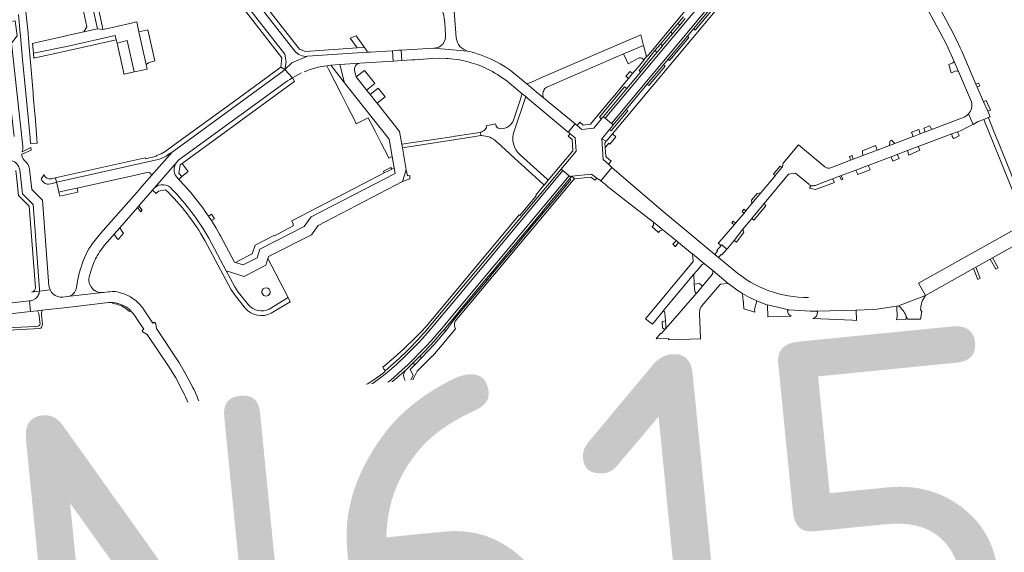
# Model space of a CAD drawing. Header units: metres. Extents: x 166325 to 190320, y 381923 to 404576.
# Tile 461 of 656: x 168978 to 169441, y 391637 to 391887. Entities that reach past the tile are written whole.
import ezdxf

# ---------------------------------------------------------------- set-up
doc = ezdxf.new("R2010")
doc.units = ezdxf.units.M
for name, color, linetype, lineweight in [('B-WE-VH-VERHARDING_ASFALT-GV', 8, 'Continuous', 18), ('B-WE-VH-VERHARDING_BETON-GV', 8, 'Continuous', 18), ('B-WE-VH-VERHARDING_BETONSTRAATSTEEN-GV', 8, 'Continuous', 18), ('B-WE-VH-VERHARDING_HALFVERHARDING-GV', 8, 'Continuous', 18), ('B-WE-VH-VERHARDING_STRAATBAKSTEEN-GV', 8, 'Continuous', 18), ('X-XX-AL-TEKENBLAD-T50', 4, 'Continuous', 50)]:
    doc.layers.add(name, color=color, linetype=linetype, lineweight=lineweight)
doc.styles.add('NLCS-ISO-M500-T50', font='NLCS-ISO.ttf', dxfattribs={"height": 2.5})

msp = doc.modelspace()

# ---------------------------------------------------------------- linework, layer by layer
at = {"layer": 'B-WE-VH-VERHARDING_ASFALT-GV', "flags": 128}
for points in [[(168977.025, 391889.658), (168977.82, 391880.97), (168977.956, 391879.551), (168979.003, 391868.617), (168981.755, 391839.892), (168982.534, 391831.756), (168982.576, 391831.317), (168982.757, 391828.979), (168985.611, 391829.2), (168985.865, 391829.262), (168985.736, 391831.37), (168984.847, 391841.952), (168984.766, 391842.919), (168984.028, 391851.702), (168983.929, 391852.882), (168982.72, 391867.277), (168981.98, 391876.082), (168981.881, 391877.255), (168981.84, 391877.745), (168981.572, 391880.933), (168977.547, 391918.69)], [(169122.391, 391697.744), (169131.296, 391702.456), (169131.647, 391702.629), (169136.409, 391705.164), (169141.017, 391707.969), (169140.379, 391708.991), (169138.142, 391712.571), (169137.546, 391713.525), (169137.161, 391713.283)], [(169104.203, 391688.847), (169108.8, 391691.025), (169113.365, 391693.27), (169122.391, 391697.744)], [(169081.117, 391686.401), (169078.357, 391685.41), (169080.617, 391679.188)], [(169000, 391661.278), (169015.454, 391663.494), (169022.843, 391664.7), (169027.411, 391665.446), (169038.687, 391667.67), (169041.38, 391668.257), (169048.858, 391670.005), (169047.396, 391676.542)], [(169014.162, 391670.67), (169000, 391668.936), (168992.944, 391668.072), (168977.298, 391666.675)], [(168975.103, 391657.708), (169000, 391661.278)]]:
    msp.add_lwpolyline(points, dxfattribs=at)
at = {"layer": 'B-WE-VH-VERHARDING_ASFALT-GV'}
for points in [[(169137.161, 391713.283, -0.0201596), (169110.535, 391699.174)], [(169110.535, 391699.174, -0.0235459), (169081.117, 391686.401)], [(169080.617, 391679.188, 0.0246343), (169104.203, 391688.847)], [(169047.396, 391676.542, -0.0344803), (169014.162, 391670.67)]]:
    msp.add_lwpolyline(points, format="xyb", dxfattribs=at)
at = {"layer": 'B-WE-VH-VERHARDING_BETON-GV', "flags": 128}
msp.add_lwpolyline([(169264.597, 391862.968), (169262.674, 391860.703), (169263.904, 391859.654), (169265.801, 391861.914)], close=True, dxfattribs=at)
at = {"layer": 'B-WE-VH-VERHARDING_BETONSTRAATSTEEN-GV', "flags": 128}
for points in [[(169112.971, 391870.04), (169141.117, 391871.916), (169140.16, 391873.54), (169139.771, 391874.2), (169136.272, 391873.97), (169111.971, 391872.37), (169109.231, 391873.41), (169105.19, 391878.582), (169058.241, 391938.67), (169056.95, 391940.41), (169017.143, 392006.061), (169016.889, 392006.479), (169013.975, 392011.285), (169011.75, 392009.937), (169012.887, 392008.634), (169013.829, 392007.183), (169055.13, 391938.99), (169107.04, 391872.53)], [(169107.04, 391872.53), (169055.13, 391938.99), (169013.829, 392007.183)], [(169398.302, 391914.643), (169394.291, 391922.063), (169376.803, 391954.418), (169374.709, 391958.292), (169370.786, 391965.55), (169366.213, 391963.139), (169373.405, 391949.824), (169375.127, 391946.635), (169395.043, 391909.764), (169397.743, 391904.765), (169410.466, 391881.211), (169413.5, 391875.299), (169416.273, 391869.26), (169416.973, 391867.643), (169419.028, 391862.894), (169425.203, 391848.628)], [(169046.852, 391940.384), (169046.693, 391939.663), (169045.943, 391938.542), (169045.506, 391937.889), (169048.721, 391933.11), (169052.522, 391933.386), (169054.92, 391931.69), (169055.076, 391931.49), (169102.267, 391871.033), (169102.995, 391867.496), (169102.238, 391863.85), (169105.536, 391866.927), (169112.971, 391870.04)], [(169423.766, 391843.015), (169425.9, 391837.993), (169428.195, 391839.32), (169430.895, 391840.38), (169433.027, 391841.22), (169433.905, 391841.53), (169432.74, 391844.234), (169430.824, 391848.682), (169427.86, 391855.562), (169427.237, 391857.008), (169421.556, 391870.197), (169420.517, 391872.464), (169419.784, 391874.064), (169418.348, 391877.199), (169415.414, 391882.924), (169414.835, 391884.054), (169413.036, 391887.382), (169398.302, 391914.643)], [(169182.92, 391878.66), (169181.627, 391895.549)], [(168978.991, 391825.707), (168979.116, 391826.439), (168979.119, 391827.541), (168973.729, 391876.291), (168976.426, 391879.679), (168975.579, 391886.698), (168973.738, 391886.481), (168968.892, 391885.91), (168974.982, 391832.318)], [(169177.5, 391885.73), (169177.87, 391880.267)], [(169172.323, 391873.943), (169188.257, 391872.521)], [(169066.498, 391784.535), (169074.755, 391769.107), (169083.205, 391766.53), (169093.384, 391771.804), (169094.38, 391774.92), (169094.66, 391775.8), (169114.801, 391786.06), (169117.981, 391790.45), (169157.625, 391811.074), (169159.42, 391816.64), (169157.561, 391827.012), (169157.265, 391828.666), (169156.188, 391834.68), (169145.653, 391847.975), (169145.342, 391848.367), (169142.455, 391852.01), (169140.751, 391854.162), (169140.441, 391854.554), (169135.849, 391860.373), (169135.713, 391860.902), (169135.034, 391863.544), (169135.01, 391863.862), (169135.04, 391864.337), (169135.149, 391864.801), (169135.334, 391865.24), (169135.59, 391865.642), (169135.909, 391865.996), (169136.283, 391866.291), (169136.701, 391866.52), (169137.151, 391866.676), (169137.621, 391866.754), (169128.22, 391866.156), (169130.381, 391857.502), (169135.625, 391850.776), (169151.285, 391831.025), (169152.698, 391822.987), (169153.661, 391817.592)], [(169100.401, 391864.86), (169078.617, 391848.996), (169077.547, 391848.217), (169051.322, 391829.12), (169050.145, 391828.263), (169046.088, 391825.309), (169044.106, 391824.189), (169041.971, 391823.4), (169041.823, 391823.367), (169041.905, 391822.999), (169036.756, 391821.853), (169036.674, 391822.221), (169000, 391814.055), (168994.543, 391812.844), (168995.007, 391810.789), (169000, 391811.902), (169041.371, 391821.12), (169042.823, 391821.485), (169044.237, 391821.976), (169046.44, 391823.041), (169048.469, 391824.409), (169049.317, 391825.027), (169101.107, 391862.764)], [(169101.107, 391862.764), (169049.317, 391825.027), (169039.5, 391813.81), (169035.28, 391808.989), (169032.533, 391805.851), (169015.71, 391786.63), (169011.946, 391782.031)], [(169052.517, 391821.271), (169103.5, 391858.44), (169104.684, 391859.213), (169105.89, 391859.949), (169102.238, 391863.85)], [(169102.238, 391863.85), (169100.401, 391864.86)], [(169051.546, 391813.132), (169052.498, 391812.147), (169053.95, 391813.55), (169052.5, 391815.08), (169053.05, 391818.99), (169054.003, 391819.686), (169105.253, 391857.115)], [(169105.253, 391857.115), (169106.78, 391858.23), (169105.89, 391859.949), (169104.684, 391859.213), (169103.5, 391858.44), (169052.517, 391821.271)], [(169351.715, 391809.342), (169354.447, 391810.374), (169359.813, 391812.401), (169363.096, 391813.641), (169363.821, 391813.915), (169370.804, 391816.552), (169376.586, 391818.736), (169387.291, 391822.78), (169390.138, 391823.855), (169395.051, 391825.711), (169400.106, 391827.62), (169415.836, 391833.562), (169418.514, 391834.574), (169420.225, 391835.22), (169422.66, 391836.33), (169425.73, 391837.895), (169425.9, 391837.993), (169423.766, 391843.015)], [(169420.93, 391841.106), (169406.774, 391835.745), (169403.024, 391834.325), (169401.377, 391833.701), (169401.001, 391833.559), (169397.918, 391832.391), (169397.632, 391832.283), (169389.017, 391829.02), (169386.606, 391828.107), (169380.747, 391825.888), (169374.08, 391823.363), (169373.219, 391823.037), (169369.567, 391821.654), (169368.301, 391821.174), (169358.99, 391817.648)], [(168979.06, 391824.24), (168982.99, 391825.963), (168982.873, 391827.137), (168979.369, 391825.421), (168978.78, 391825.133)], [(169356.125, 391818.129), (169343.775, 391828.435), (169336.565, 391819.825), (169336.226, 391818.123), (169336.19, 391817.94), (169335.987, 391817.696), (169332.87, 391813.951), (169332.773, 391813.834), (169326.079, 391805.79), (169321.926, 391800.8), (169319.034, 391797.325), (169318.172, 391796.288), (169314.204, 391791.521), (169313.547, 391790.73), (169312.056, 391788.94), (169310.775, 391787.4), (169308.658, 391785.126), (169308.277, 391784.718), (169307.674, 391784.07), (169306.063, 391782.124), (169307.36, 391780.985), (169307.697, 391781.353), (169310.116, 391779.332), (169310.674, 391779.994)], [(168978.623, 391824.048), (168979.06, 391824.24)], [(169051.448, 391820.25), (169041.102, 391808.22)], [(168975.811, 391816.362), (168976, 391814.714), (168976.122, 391813.646), (168977.164, 391804.566), (168982.176, 391799.511), (168985.031, 391761.204)], [(168977.665, 391816.656), (168978.987, 391805.386), (168983.964, 391800.33), (168986.95, 391760.326)], [(168983.964, 391800.33), (168978.987, 391805.386), (168977.665, 391816.656)], [(168986.941, 391759.501), (168991.949, 391760.134), (168991.589, 391761.078), (168991.391, 391762.069), (168988.376, 391802.338), (168987.441, 391803.288), (168984.513, 391806.265), (168983.337, 391807.46), (168982.234, 391816.926)], [(169153.661, 391817.592), (169154.131, 391814.96), (169114.621, 391794.46), (169111.401, 391790.05), (169090.54, 391779.29), (169089.23, 391775.25), (169082.72, 391771.91), (169079.071, 391773.041), (169078.62, 391773.18), (169072.049, 391785.573), (169071.547, 391786.446), (169069.975, 391789.182), (169067.767, 391792.75), (169066.41, 391794.82)], [(169313.462, 391769.394), (169306.25, 391775.362), (169304.472, 391776.83), (169295.003, 391784.63), (169279.269, 391797.797), (169255.97, 391817.808), (169250.982, 391811.603), (169250.861, 391811.453), (169251.834, 391810.688), (169253.351, 391809.552), (169253.272, 391809.426), (169260.477, 391803.821), (169261.26, 391803.212), (169275.609, 391792.048), (169280.07, 391788.478), (169286.224, 391783.387), (169287.426, 391782.392), (169293.932, 391776.989), (169294.018, 391777.103), (169299.829, 391772.28), (169303.495, 391769.219), (169310.655, 391763.224), (169313.481, 391761.06), (169315.441, 391759.696), (169317.477, 391758.404), (169320.733, 391756.635), (169324.141, 391754.937), (169329.249, 391752.983), (169329.248, 391753.129), (169339.214, 391750.772), (169349.224, 391750.15), (169352.254, 391750.228), (169370.928, 391750.666), (169378.403, 391750.974), (169380.645, 391751.13), (169390.056, 391752.507), (169390.792, 391752.674)], [(168988.997, 391814.218), (168987.686, 391812.178), (168988.013, 391811.624), (168989.078, 391810.513), (168989.558, 391810.211), (168990.111, 391809.981), (168990.604, 391809.897), (168991.185, 391809.929), (168993.011, 391810.286), (168995.007, 391810.789), (168994.543, 391812.844)], [(168994.543, 391812.844), (168992.626, 391812.418)], [(169052.498, 391812.147), (169051.546, 391813.132)], [(169310.674, 391779.994), (169311.173, 391780.585), (169313.577, 391783.448), (169317.673, 391788.708), (169321.877, 391793.781), (169322.531, 391794.57), (169327.658, 391800.756), (169339.115, 391814.58), (169340.093, 391814.707), (169342.355, 391815), (169348.603, 391809.861)], [(169349.807, 391809.243), (169348.902, 391808.045), (169351.863, 391807.329), (169360.651, 391810.664), (169359.813, 391812.401)], [(169359.813, 391812.401), (169354.447, 391810.374), (169351.715, 391809.342)], [(169019.003, 391782.83), (169022.098, 391786.385), (169024.722, 391789.399), (169033.046, 391798.959), (169033.68, 391799.688), (169040.09, 391807.05)], [(169040.09, 391807.05), (169041.78, 391805.431), (169042.92, 391806.62), (169046.25, 391807.24)], [(168986.95, 391760.326), (168983.964, 391800.33)], [(169452.409, 391792.599), (169450.725, 391791.614), (169400.142, 391763.305), (169403.504, 391757.555), (169426.064, 391770.19), (169427.217, 391770.841), (169433.855, 391774.565), (169435.04, 391775.238), (169445.937, 391781.329), (169446.03, 391781.381)], [(169064.728, 391783.335), (169076.91, 391760.49), (169078.63, 391757.96), (169083.62, 391751.58)], [(169085.2, 391753.07), (169080.42, 391759.12), (169078.74, 391761.66), (169074.755, 391769.107), (169066.498, 391784.535)], [(169094.38, 391774.92), (169093.384, 391771.804), (169083.205, 391766.53), (169074.755, 391769.107), (169078.74, 391761.66), (169080.42, 391759.12), (169085.2, 391753.07)], [(169094.888, 391751.129), (169103.874, 391756.522), (169094.38, 391774.92)], [(169299.829, 391772.28), (169294.018, 391777.103), (169293.932, 391776.989), (169294.092, 391775.403), (169294.265, 391773.683), (169294.287, 391773.461)], [(169006.513, 391770.862), (169006.289, 391770.107), (169005.656, 391767.974), (169004.968, 391765.041), (169004.506, 391762.439), (169004.47, 391762.111), (169004.413, 391761.601), (169004.22, 391760.546), (169003.805, 391759.556), (169003.442, 391758.881), (169002.391, 391757.837), (169001.086, 391757.198), (168999.971, 391757.004), (169016.56, 391758.897)], [(169010.323, 391766.121), (169011.125, 391768.905), (169011.896, 391771.324), (169012.63, 391773.296)], [(169294.287, 391773.461), (169271.936, 391746.612), (169275.097, 391744.097), (169279.968, 391749.96), (169280.218, 391750.261), (169294.648, 391767.631), (169297.194, 391770.608), (169297.539, 391771.017), (169298.482, 391772.147)], [(169295.098, 391759.427), (169294.772, 391762.883), (169294.648, 391767.631), (169280.218, 391750.261), (169280.804, 391749.912), (169280.992, 391749.319), (169281.28, 391745.554), (169281.473, 391743.028), (169281.376, 391741.972), (169296.073, 391758.802)], [(168993.248, 391758.357), (168992.517, 391759.186), (168991.949, 391760.134), (168986.941, 391759.501)], [(169012.591, 391760.04), (169012.505, 391760.105), (169012.42, 391760.171)], [(169390.792, 391752.674), (169403.504, 391757.555), (169400.142, 391763.305)], [(168983.26, 391759.132), (168986.941, 391759.501)], [(169016.56, 391758.897), (168999.971, 391757.004), (168998.008, 391756.737), (168997.979, 391756.734), (168997.949, 391756.731)], [(169019.972, 391759.295), (169019.324, 391759.219), (169017.007, 391758.948)], [(169025.577, 391758.625), (169024.613, 391758.901)], [(169095.901, 391749.236), (169104.86, 391754.61), (169103.874, 391756.522), (169094.888, 391751.129)], [(169403.504, 391757.555), (169390.792, 391752.674)], [(168927.101, 391743.677), (168982.787, 391750.004), (168982.217, 391755.006), (168974.162, 391754.111)], [(168982.831, 391755.073), (168982.217, 391755.006), (168982.787, 391750.004), (168985.968, 391750.365)], [(168985.968, 391750.365), (168988.198, 391750.617), (169000, 391751.952), (169019.452, 391754.153), (169020.421, 391754.192), (169021.38, 391754.168), (169022.63, 391754.034), (169023.743, 391753.802), (169024.873, 391753.47), (169026.603, 391752.736), (169027.518, 391752.208), (169028.301, 391751.674), (169029.057, 391751.087), (169029.729, 391750.469), (169030.429, 391749.733), (169030.993, 391749.062), (169031.591, 391748.215), (169032.037, 391747.487), (169034.638, 391743.671), (169035.978, 391741.705), (169035.163, 391741.124), (169035.718, 391740.307), (169037.649, 391739.236), (169047.684, 391724.297), (169051.03, 391718.733), (169054.041, 391712.982)], [(169058.278, 391715.783), (169055.494, 391721.063), (169052.448, 391726.197), (169041.93, 391742.007), (169041.651, 391744.196), (169041.101, 391745.041), (169040.257, 391744.492), (169035.802, 391751.125)], [(169339.214, 391750.772), (169329.248, 391753.129), (169329.249, 391752.983), (169329.356, 391747.496), (169340.303, 391747.82)], [(169350.572, 391746.764), (169369.13, 391745.852), (169371.073, 391745.757), (169370.928, 391750.666)], [(169370.928, 391750.666), (169352.254, 391750.228)], [(169390.792, 391752.674), (169390.056, 391752.507), (169390.231, 391747.365), (169389.883, 391746.448), (169389.901, 391746.002), (169394.022, 391746.172), (169394.432, 391746.458), (169394.348, 391748.008)], [(169394.348, 391748.008), (169395.055, 391746.449), (169401.181, 391746.366), (169401.726, 391750.053), (169401.163, 391750.728)], [(169057.96, 391703.77), (169059.186, 391699.98), (169061.927, 391690.767), (169062.152, 391690.01), (169066.8, 391691.253), (169067.008, 391691.307), (169062.972, 391704.735)], [(169067.707, 391688.191), (169067.568, 391688.661), (169067.164, 391690.026), (169062.535, 391688.725), (169062.804, 391687.82)], [(169058.486, 391679.157), (169075.186, 391684.164)], [(169075.949, 391677.589), (169079.562, 391678.827), (169077.244, 391685.01)], [(169056.748, 391678.685), (169048.634, 391676.826), (169050.034, 391670.565), (169052.14, 391671.036), (169052.541, 391671.138), (169056.631, 391672.179), (169061.116, 391673.341), (169066.752, 391674.757), (169071.251, 391676.079), (169075.949, 391677.589)], [(169066.752, 391674.757), (169061.116, 391673.341), (169056.631, 391672.179), (169052.541, 391671.138)], [(169057.803, 391670.143), (169058.655, 391669.465), (169059.387, 391668.659), (169065.105, 391670.359), (169066.911, 391670.896), (169066.255, 391673.204)], [(169066.255, 391673.204), (169066.133, 391673.634)]]:
    msp.add_lwpolyline(points, dxfattribs=at)
for points in [[(169334.636, 391932.979), (169338.003, 391937.029), (169341.308, 391941.129), (169344.55, 391945.279), (169347.729, 391949.478), (169350.844, 391953.725), (169353.894, 391958.019), (169356.878, 391962.358), (169356.942, 391962.452), (169353.787, 391964.44), (169350.953, 391960.322), (169348, 391956.171), (169344.982, 391952.066), (169341.901, 391948.01), (169338.756, 391944.003), (169335.548, 391940.045), (169305.372, 391903.742), (169292.324, 391888.124), (169252.941, 391840.92), (169255.833, 391838.496), (169303.129, 391895.191), (169307.527, 391900.477)], [(169086.133, 391888.229), (169100.921, 391869.25), (169100.401, 391864.86), (169102.238, 391863.85), (169102.995, 391867.496), (169102.267, 391871.033), (169055.076, 391931.49), (169054.92, 391931.69), (169052.522, 391933.386), (169048.721, 391933.11), (169049.692, 391931.732), (169050.01, 391931.28), (169053.32, 391930.34), (169085.023, 391889.653)], [(169003.818, 391920.325), (169005.77, 391920.76), (169005.969, 391921.093), (169007.783, 391924.121), (168995.19, 391922.7), (168999.2, 391919.56), (168999.839, 391917.05), (168999.98, 391916.497), (168999.993, 391916.437), (169000.426, 391914.466), (169001.05, 391911.621), (169004.91, 391894.04), (169007.271, 391892.75), (169009.271, 391883.93), (169007.731, 391881.53), (169014.251, 391882.97), (169011.811, 391893.69), (169009.321, 391895.26)], [(169006.173, 391918.951), (169005.77, 391920.76), (169003.818, 391920.325), (169009.321, 391895.26), (169011.811, 391893.69), (169014.251, 391882.97), (169016.811, 391882.67), (169016.429, 391884.402), (169013.881, 391895.96), (169011.411, 391895.44)], [(169033.733, 391881.527), (169032.681, 391886.24), (169031.991, 391886.085), (169031.405, 391885.953), (169021.834, 391883.8), (169016.811, 391882.67), (169014.251, 391882.97), (169007.731, 391881.53), (169000, 391879.796), (168998.139, 391879.379), (168986.932, 391876.865), (168983.7, 391876.14), (168984.112, 391871.538), (169000.488, 391874.875), (169022.543, 391879.805), (169023.061, 391877.82), (169023.409, 391876.274), (169028.105, 391877.431), (169031.459, 391862.68), (169033.161, 391863.063), (169034.634, 391863.395), (169037.631, 391864.07), (169037.141, 391866.265)], [(169284.583, 391880.686), (169285.117, 391881.327), (169287.939, 391884.712), (169287.624, 391884.972), (169287.238, 391885.29), (169287.037, 391885.456), (169283.652, 391881.468), (169283.923, 391881.24), (169284.306, 391880.919)], [(169037.928, 391882.459), (169033.733, 391881.527), (169037.141, 391866.265), (169038.139, 391866.923), (169041.209, 391867.925)], [(168984.924, 391869.344), (169000, 391872.695), (169021.594, 391877.494), (169023.061, 391877.82), (169022.543, 391879.805), (169000.488, 391874.875), (168984.112, 391871.538), (168984.32, 391869.21), (168984.614, 391869.275)], [(169028.105, 391877.431), (169023.409, 391876.274), (169026.272, 391863.561), (169026.654, 391861.865), (169026.711, 391861.61), (169031.459, 391862.68)], [(169135.81, 391879.697), (169133.093, 391878.539), (169136.272, 391873.97), (169139.771, 391874.2)], [(169261.55, 391871.22), (169270.978, 391875.175), (169269.7, 391880.17), (169223.731, 391860.32), (169218.195, 391857.93), (169216.11, 391857.03), (169220.469, 391853.409), (169223.944, 391850.523), (169223.753, 391851.073), (169223.642, 391851.635), (169223.611, 391852.206), (169223.66, 391852.777), (169223.794, 391853.352), (169223.992, 391853.87), (169224.268, 391854.371), (169224.612, 391854.828), (169225.016, 391855.234), (169225.473, 391855.579)], [(169278.973, 391875.805), (169276.315, 391872.758), (169276.618, 391872.505), (169277.002, 391872.185), (169277.293, 391871.942), (169277.53, 391872.227), (169279.881, 391875.046), (169279.589, 391875.29), (169279.205, 391875.611)], [(169157.046, 391872.952), (169155.943, 391872.88), (169154.79, 391872.806), (169152.852, 391872.68), (169153.169, 391867.789), (169157.362, 391868.06)], [(169270.978, 391875.175), (169261.55, 391871.22), (169263.703, 391866.549), (169268.884, 391869.28), (169269.528, 391869.388), (169270.083, 391869.205), (169271.017, 391868.453), (169272.304, 391869.993)], [(169416.973, 391867.643), (169416.403, 391866.956), (169414.42, 391866.152), (169415.5, 391862.252), (169418.078, 391863.281), (169419.028, 391862.894)], [(169252.07, 391832.169), (169254.9, 391835.563), (169255.921, 391836.787), (169256.734, 391837.762), (169256.455, 391837.986), (169255.833, 391838.496), (169252.941, 391840.92), (169252.33, 391841.442), (169252.059, 391841.676), (169251.394, 391840.878), (169251.169, 391840.609), (169247.578, 391836.301), (169241.975, 391835.54), (169239.678, 391837.438), (169238.719, 391838.245), (169235.464, 391834.426), (169235.822, 391834.127), (169236.424, 391833.622), (169238.727, 391831.676), (169239.198, 391825.453), (169232.818, 391817.809), (169232.152, 391817.011), (169232.403, 391816.796), (169233, 391816.301), (169235.905, 391813.871), (169236.525, 391813.329), (169236.804, 391813.111), (169237.264, 391813.663), (169246.538, 391814.666), (169248.943, 391812.749), (169249.755, 391812.108), (169249.862, 391812.239), (169250.861, 391811.453), (169250.982, 391811.603), (169255.97, 391817.808), (169255.046, 391818.655), (169255.131, 391818.754), (169254.511, 391819.277), (169251.918, 391821.467), (169251.27, 391831.21), (169251.336, 391831.289)], [(169401.001, 391833.559), (169400.306, 391835.645), (169397.421, 391834.483), (169396.914, 391834.152), (169397.031, 391833.847), (169397.632, 391832.283), (169397.918, 391832.391)], [(169406.774, 391835.745), (169406.179, 391836.142), (169405.606, 391837.38), (169402.788, 391836.316), (169403.254, 391834.99), (169403.024, 391834.325)], [(169419.335, 391832.708), (169418.514, 391834.574), (169415.836, 391833.562), (169416.097, 391832.334), (169416.524, 391831.767), (169416.783, 391831.423)], [(169256.365, 391833.629), (169253.866, 391830.635), (169253.417, 391830.097), (169252.868, 391829.439), (169252.712, 391829.252), (169252.863, 391827.064), (169253.225, 391827.402), (169254.598, 391829.111), (169255.102, 391828.689), (169257.987, 391832.114)], [(169386.606, 391828.107), (169389.017, 391829.02), (169387.771, 391830.296), (169387.523, 391830.551), (169386.817, 391830.246), (169386.776, 391829.83)], [(169038.151, 391815.51), (169038.789, 391815.259), (169039.264, 391814.766), (169039.457, 391814.307), (169039.5, 391813.81), (169049.317, 391825.027), (169048.469, 391824.409), (169046.44, 391823.041), (169044.237, 391821.976), (169042.823, 391821.485), (169041.371, 391821.12), (169000, 391811.902), (168995.007, 391810.789), (168995.371, 391809.177), (168996.05, 391806.14), (169000, 391807.019), (169004.654, 391808.055), (169028.473, 391813.356), (169030.106, 391813.72)], [(169380.747, 391825.888), (169380.286, 391827.311), (169380.053, 391828.029), (169373.837, 391825.602), (169373.91, 391824.926), (169374.08, 391823.363)], [(169395.051, 391825.711), (169395.462, 391824.009), (169395.589, 391823.484), (169400.776, 391825.863), (169400.63, 391826.247), (169400.106, 391827.62)], [(169368.301, 391821.174), (169369.567, 391821.654), (169369.082, 391823.121), (169368.992, 391823.394), (169367.772, 391822.982), (169367.928, 391822.45)], [(169391.155, 391821.895), (169390.973, 391822.401), (169390.138, 391823.855), (169387.291, 391822.78), (169387.927, 391821.077), (169388.076, 391820.679)], [(169056.793, 391815.899), (169054.003, 391819.686), (169053.05, 391818.99), (169052.5, 391815.08), (169053.95, 391813.55)], [(169138.774, 391809.855), (169105.551, 391792.59), (169106.281, 391791.17), (169106.221, 391790.22), (169097.38, 391785.66), (169097.14, 391785.73), (169088.32, 391781.17), (169087.02, 391777.11), (169080.16, 391773.598), (169079.071, 391773.041), (169082.72, 391771.91), (169089.23, 391775.25), (169090.54, 391779.29), (169111.401, 391790.05), (169114.621, 391794.46), (169154.131, 391814.96), (169153.661, 391817.592), (169152.574, 391817.027), (169151.019, 391816.219), (169148.993, 391815.166)], [(169201.052, 391771.988), (169235.905, 391813.871), (169233, 391816.301), (169182.498, 391755.663), (169175.044, 391746.696), (169171.324, 391742.221), (169170.844, 391741.663), (169168.22, 391738.682), (169165.537, 391735.755), (169162.795, 391732.883), (169159.995, 391730.066), (169157.14, 391727.307), (169156.871, 391727.045), (169154.751, 391725.046), (169152.577, 391723.105), (169150.351, 391721.226), (169148.074, 391719.407), (169145.748, 391717.653), (169143.375, 391715.962), (169140.956, 391714.338), (169138.142, 391712.571), (169140.379, 391708.991), (169143.203, 391710.913), (169145.817, 391712.793), (169148.384, 391714.737), (169150.901, 391716.745), (169153.368, 391718.814), (169155.783, 391720.944), (169157.346, 391722.381), (169160.234, 391725.073), (169163.068, 391727.824), (169165.845, 391730.631), (169168.564, 391733.494), (169171.225, 391736.412), (169173.826, 391739.382), (169176.073, 391742.049), (169177.517, 391743.78), (169185.962, 391753.904)], [(169148.993, 391815.166), (169151.019, 391816.219), (169152.574, 391817.027), (169152.194, 391817.759), (169150.631, 391816.966), (169148.62, 391815.945)], [(169161.002, 391813.931), (169160.007, 391813.82), (169159.914, 391813.81), (169159.42, 391816.64), (169157.625, 391811.074), (169161.122, 391812.458)], [(169370.804, 391816.552), (169371.522, 391814.88), (169371.687, 391814.495), (169377.502, 391816.62), (169377.446, 391816.749), (169377.291, 391817.107), (169376.586, 391818.736)], [(169004.654, 391808.055), (169000, 391807.019), (168996.05, 391806.14), (168996.495, 391804.198), (169005.059, 391806.056)], [(169326.079, 391805.79), (169324.342, 391805.563), (169321.66, 391802.3), (169321.926, 391800.8)], [(169033.68, 391799.688), (169033.046, 391798.959), (169034.664, 391796.857), (169035.297, 391797.625)], [(169319.034, 391797.325), (169318.102, 391798.101), (169317.239, 391797.065), (169318.172, 391796.288)], [(169322.531, 391794.57), (169321.877, 391793.781), (169322.828, 391792.983), (169328.465, 391799.698), (169328.086, 391800.195), (169327.658, 391800.756)], [(169067.759, 391795.777), (169066.41, 391794.82), (169067.767, 391792.75), (169069.168, 391793.609)], [(169314.204, 391791.521), (169313.119, 391792.424), (169312.461, 391791.634), (169313.547, 391790.73)], [(169026.404, 391786.817), (169026.173, 391787.171), (169024.722, 391789.399), (169022.098, 391786.385), (169023.392, 391784.557), (169023.904, 391783.828), (169024.12, 391784.041)], [(169317.924, 391787.819), (169317.673, 391788.708), (169313.577, 391783.448), (169314.189, 391782.947), (169314.652, 391782.569), (169317.856, 391786.83), (169318.066, 391787.318)], [(169286.224, 391783.387), (169285.437, 391782.472), (169284.699, 391781.613), (169285.863, 391780.571), (169285.917, 391780.633), (169286.651, 391781.489), (169287.426, 391782.392)], [(169306.25, 391775.362), (169307.47, 391776.878), (169307.813, 391776.603), (169310.116, 391779.332), (169307.697, 391781.353), (169307.36, 391780.985), (169305.423, 391778.715), (169305.358, 391778.639), (169305.707, 391778.341), (169304.472, 391776.83)], [(169435.04, 391775.238), (169433.855, 391774.565), (169436.505, 391769.972), (169437.711, 391770.601)], [(169281.003, 391741.524), (169279.416, 391739.618), (169279.107, 391739.841), (169277.22, 391737.589), (169276.924, 391737.138), (169282.764, 391737.324), (169282.733, 391736.643), (169297.749, 391737.155), (169297.537, 391741.365), (169297.326, 391749.129), (169297.386, 391750.994), (169297.891, 391751.979), (169298.309, 391752.632), (169306.767, 391762.465), (169306.983, 391762.733), (169307.072, 391762.839), (169310.655, 391763.224), (169303.495, 391769.219), (169303.556, 391767.809), (169302.734, 391766.795), (169302.537, 391766.567), (169302.395, 391766.395), (169298.679, 391761.928), (169296.123, 391758.859), (169296.073, 391758.802), (169281.376, 391741.972)], [(169427.217, 391770.841), (169426.064, 391770.19), (169428.07, 391765.011), (169429.224, 391765.728)], [(169324.141, 391754.937), (169320.733, 391756.635), (169317.477, 391758.404), (169317.785, 391754.695), (169317.906, 391754.708), (169317.942, 391754.04), (169317.961, 391753.702), (169318.095, 391751.223), (169323.192, 391749.758), (169323.118, 391750.968)], [(169158.262, 391709.279), (169159.339, 391708.764), (169160.751, 391712.081), (169160.034, 391712.553), (169159.731, 391712.752)], [(169158.013, 391705.815), (169156.989, 391706.271), (169156.461, 391705.023), (169157.424, 391704.505)], [(169153.217, 391694.656), (169152.575, 391695.839), (169150.402, 391690.704), (169151.521, 391690.722)], [(169067.164, 391690.026), (169066.8, 391691.253), (169062.152, 391690.01), (169062.535, 391688.725)], [(169078.357, 391685.41), (169077.435, 391685.079), (169077.244, 391685.01), (169079.562, 391678.827), (169080.617, 391679.188)], [(169048.634, 391676.826), (169047.396, 391676.542), (169048.858, 391670.005), (169049.222, 391670.09), (169049.193, 391670.377), (169050.034, 391670.565)], [(169294.021, 391677.401), (169289.089, 391677.171), (169289.333, 391665.484), (169294.377, 391665.701)]]:
    msp.add_lwpolyline(points, close=True, dxfattribs=at)
at = {"layer": 'B-WE-VH-VERHARDING_BETONSTRAATSTEEN-GV'}
for points in [[(169174.99, 391894.603, -0.101652), (169177.5, 391885.73)], [(169177.87, 391880.267, -0.4600262), (169172.323, 391873.943)], [(169188.257, 391872.521, -0.3203274), (169182.92, 391878.66)], [(169107.04, 391872.53, 0.2613548), (169112.971, 391870.04)], [(169102.238, 391863.85, -0.0672077), (169101.107, 391862.764)], [(169425.203, 391848.628, -0.2353811), (169423.766, 391843.015)], [(169423.766, 391843.015, -0.1337832), (169420.93, 391841.106)], [(168978.78, 391825.133, -0.0398132), (168978.991, 391825.707)], [(168973.728, 391820.996, -0.2840432), (168977.665, 391816.656)], [(168979.768, 391821.184, -0.196448), (168978.623, 391824.048)], [(168982.234, 391816.926, 0.193598), (168979.768, 391821.184)], [(169051.546, 391813.132, -0.3590912), (169051.448, 391820.25)], [(169051.448, 391820.25, -0.0660378), (169052.517, 391821.271)], [(169358.99, 391817.648, -0.2705567), (169356.125, 391818.129)], [(168992.626, 391812.418, -0.3637666), (168988.997, 391814.218)], [(169066.41, 391794.82, 0.0433081), (169052.498, 391812.147)], [(169040.09, 391807.05, -0.0687158), (169041.102, 391808.22)], [(169041.102, 391808.22, -0.430671), (169049.359, 391807.462)], [(169046.25, 391807.24, -0.0712791), (169064.728, 391783.335)], [(169049.359, 391807.462, -0.061352), (169066.498, 391784.535)], [(169348.603, 391809.861, 0.1077279), (169349.807, 391809.243)], [(169351.715, 391809.342, -0.1556764), (169349.807, 391809.243)], [(169011.946, 391782.031, 0.0968267), (169006.513, 391770.862)], [(169014.115, 391776.239, -0.0610554), (169019.003, 391782.83)], [(169012.63, 391773.296, -0.0242855), (169014.115, 391776.239)], [(169298.482, 391772.147, -0.2085577), (169299.829, 391772.28)], [(169348.485, 391756.58, -0.1823422), (169313.462, 391769.394)], [(169010.288, 391763.681, -0.1036907), (169010.323, 391766.121)], [(168985.031, 391761.204, -0.3858731), (168983.26, 391759.132)], [(168986.941, 391759.501, 0.0424324), (168986.95, 391760.326)], [(169012.42, 391760.171, -0.1789867), (169010.288, 391763.681)], [(169016.56, 391758.897, -0.17962), (169012.591, 391760.04)], [(169091.498, 391759.244, -1), (169095.44, 391759.168)], [(168986.329, 391757.539, -0.2270206), (168982.831, 391755.073)], [(168986.941, 391759.501, -0.1049577), (168986.329, 391757.539)], [(168997.949, 391756.731, -0.2148254), (168993.248, 391758.357)], [(169017.007, 391758.948, -0.0201275), (169016.56, 391758.897)], [(169024.613, 391758.901, 0.0995435), (169019.972, 391759.295)], [(169031.051, 391756.012, 0.0834751), (169025.577, 391758.625)], [(169035.802, 391751.125, 0.0940018), (169031.051, 391756.012)], [(169095.44, 391759.168, -1.0005072), (169091.498, 391759.244)], [(169295.486, 391758.768, -0.1975737), (169295.098, 391759.427)], [(169296.073, 391758.802, -0.3714167), (169295.486, 391758.768)], [(169401.163, 391750.728, -0.1442459), (169403.504, 391757.555)], [(169083.62, 391751.58, 0.3483502), (169095.901, 391749.236)], [(169085.2, 391753.07, 0.3448721), (169094.888, 391751.129)], [(169338.701, 391750.281, -0.2290612), (169339.214, 391750.772)], [(169394.348, 391748.008, 0.1225966), (169390.792, 391752.674)], [(169340.303, 391747.82, -0.2926221), (169338.701, 391750.281)], [(169352.772, 391749.762, -0.3513372), (169350.572, 391746.764)], [(169352.254, 391750.228, -0.2460002), (169352.772, 391749.762)], [(169062.972, 391704.735, 0.0430769), (169058.278, 391715.783)], [(169054.041, 391712.982, -0.0411719), (169057.96, 391703.77)], [(169062.804, 391687.82, -0.2791535), (169060.655, 391680.53)], [(169075.186, 391684.164, -0.3718186), (169067.707, 391688.191)], [(169077.244, 391685.01, -0.0866332), (169075.186, 391684.164)], [(169058.486, 391679.157, -0.0622379), (169056.748, 391678.685)], [(169060.655, 391680.53, -0.0880788), (169058.486, 391679.157)], [(169066.133, 391673.634, -0.4122107), (169066.752, 391674.757)], [(169052.541, 391671.138, -0.205788), (169057.803, 391670.143)]]:
    msp.add_lwpolyline(points, format="xyb", dxfattribs=at)
at = {"layer": 'B-WE-VH-VERHARDING_HALFVERHARDING-GV', "flags": 128}
for points in [[(169296.073, 391758.802), (169296.123, 391758.859), (169298.679, 391761.928), (169297.178, 391763.147), (169294.772, 391762.883), (169295.098, 391759.427)], [(168952.189, 391740.177), (168986.935, 391741.95), (168987.64, 391742.18), (168987.926, 391742.516), (168988.116, 391742.9), (168988.27, 391743.583), (168988.293, 391743.822), (168987.929, 391748.643), (168987.938, 391749.493), (168988.198, 391750.617), (168985.968, 391750.365), (168986.607, 391749.087), (168986.826, 391747.939), (168986.859, 391747.647), (168987.259, 391744.051), (168987.164, 391743.739), (168986.711, 391743.331), (168986.412, 391743.126), (168985.827, 391742.873), (168985.492, 391742.8), (168984.558, 391742.964), (168950.147, 391741.168)]]:
    msp.add_lwpolyline(points, dxfattribs=at)
for points in [[(169021.38, 391754.168), (169021.379, 391753.745), (169022.411, 391753.612), (169023.485, 391753.394), (169024.635, 391753.016), (169025.616, 391752.614), (169026.814, 391751.942), (169027.714, 391751.313), (169028.514, 391750.637), (169029.209, 391749.936), (169029.729, 391750.469), (169029.057, 391751.087), (169028.301, 391751.674), (169027.518, 391752.208), (169026.603, 391752.736), (169024.873, 391753.47), (169023.743, 391753.802), (169022.63, 391754.034)], [(169281.003, 391741.524), (169281.376, 391741.972), (169281.473, 391743.028), (169281.28, 391745.554), (169279.739, 391745.328), (169279.902, 391742.358)]]:
    msp.add_lwpolyline(points, close=True, dxfattribs=at)
at = {"layer": 'B-WE-VH-VERHARDING_STRAATBAKSTEEN-GV', "flags": 128}
for points in [[(169305.094, 391894.062), (169295.287, 391882.291), (169294.423, 391882.957), (169291.556, 391879.519), (169292.241, 391878.94), (169283.178, 391868.149), (169282.538, 391868.705), (169280.339, 391866.069), (169281.116, 391865.425), (169273.429, 391856.308), (169272.707, 391856.917), (169269.413, 391852.967), (169262.825, 391845.067), (169263.602, 391844.422), (169255.677, 391834.971), (169254.9, 391835.563), (169252.07, 391832.169), (169251.336, 391831.289), (169253.417, 391830.097), (169253.866, 391830.635), (169256.365, 391833.629), (169342.33, 391936.63)], [(169305.613, 391909.759), (169272.73, 391870.17), (169272.56, 391870.3), (169272.304, 391869.993), (169271.017, 391868.453), (169271.179, 391868.323), (169268.357, 391864.96), (169265.801, 391861.914), (169263.904, 391859.654), (169261.352, 391856.572), (169261.02, 391856.171), (169258.566, 391853.236), (169258.459, 391853.107), (169258.328, 391852.951), (169258.189, 391852.784), (169256.212, 391850.411), (169256.081, 391850.254), (169255.974, 391850.125), (169248.854, 391841.581), (169246.003, 391838.159), (169242.554, 391837.721), (169241.006, 391839.011), (169239.678, 391837.438), (169241.975, 391835.54), (169247.578, 391836.301), (169251.169, 391840.609), (169250.886, 391840.838), (169250.497, 391841.153), (169250.251, 391841.352), (169262.02, 391855.73), (169262.306, 391855.493), (169262.692, 391855.174), (169263.06, 391854.87), (169269.615, 391862.733), (169269.402, 391862.91), (169269.106, 391863.156), (169268.84, 391863.377), (169276.315, 391872.758), (169278.973, 391875.805), (169283.652, 391881.468), (169287.037, 391885.456), (169289.677, 391888.568)], [(169303.129, 391895.191), (169255.833, 391838.496), (169256.455, 391837.986), (169256.734, 391837.762), (169262.825, 391845.067), (169269.413, 391852.967), (169272.707, 391856.917), (169280.339, 391866.069), (169282.538, 391868.705), (169291.556, 391879.519), (169294.423, 391882.957), (169304.256, 391894.749)], [(169290.559, 391887.854), (169287.939, 391884.712), (169285.117, 391881.327), (169284.583, 391880.686), (169280.042, 391875.239), (169279.881, 391875.046), (169277.53, 391872.227), (169277.293, 391871.942), (169269.86, 391863.027), (169269.615, 391862.733), (169263.06, 391854.87), (169252.059, 391841.676), (169252.33, 391841.442), (169252.941, 391840.92), (169292.324, 391888.124)], [(169152.852, 391872.68), (169142.38, 391872), (169141.117, 391871.916), (169112.971, 391870.04), (169105.536, 391866.927), (169102.238, 391863.85), (169105.89, 391859.949)], [(169115.335, 391864.188), (169117.918, 391864.943), (169120.731, 391865.464), (169121.973, 391865.611), (169123.96, 391865.845), (169128.22, 391866.156), (169137.621, 391866.754), (169147.837, 391867.444), (169153.169, 391867.789), (169152.852, 391872.68)], [(169191.16, 391871.76), (169188.257, 391872.521), (169172.323, 391873.943), (169157.046, 391872.952), (169157.362, 391868.06), (169162.086, 391868.366), (169163.353, 391868.448), (169171.58, 391868.98), (169175.178, 391869.142), (169178.279, 391869.054), (169178.778, 391869.04), (169178.932, 391869.03), (169179.086, 391869.019)], [(169207.878, 391857.452), (169213.95, 391852.408), (169215.572, 391851.06), (169216.556, 391850.237), (169235.464, 391834.426), (169238.719, 391838.245), (169223.944, 391850.523), (169220.469, 391853.409), (169216.11, 391857.03), (169208.174, 391863.57), (169205.876, 391865.069), (169203.525, 391866.482)], [(169215.572, 391851.06), (169213.95, 391852.408), (169212.187, 391847.129), (169209.82, 391840.04)], [(169210.068, 391834.871), (169215.572, 391851.06)], [(169194.239, 391834.295), (169194.425, 391832.731), (169194.558, 391832.734), (169194.691, 391832.736)], [(169201.629, 391837.332), (169201.305, 391838.266), (169196.96, 391837.381), (169197.04, 391836.462)], [(169232.818, 391817.809), (169239.198, 391825.453), (169238.727, 391831.676), (169236.424, 391833.622), (169235.481, 391832.466), (169237.326, 391830.919), (169237.627, 391825.509), (169226.11, 391811.72), (169224.24, 391809.5), (169223.356, 391808.439), (169220.242, 391804.702), (169220.509, 391804.48), (169212.772, 391795.196), (169212.505, 391795.418), (169168.786, 391742.956), (169166.349, 391740.389), (169163.87, 391737.863), (169158.115, 391732.312), (169152.155, 391726.983), (169151.887, 391726.756), (169150.044, 391725.19), (169148.314, 391723.76), (169149.061, 391722.676), (169149.444, 391722.12)], [(169201.95, 391829.72), (169202.103, 391829.581), (169203.948, 391827.907), (169210.315, 391822.132), (169212.038, 391820.569), (169218.418, 391814.782), (169220.175, 391813.187), (169223.932, 391809.779), (169224.24, 391809.5), (169226.11, 391811.72), (169225.561, 391812.219), (169212.908, 391823.735)], [(169149.444, 391722.12), (169149.31, 391721.635), (169147.255, 391720.101), (169145.174, 391718.601), (169142.656, 391716.853), (169140.105, 391715.154), (169137.546, 391713.525), (169138.142, 391712.571), (169140.956, 391714.338), (169143.375, 391715.962), (169145.748, 391717.653), (169148.074, 391719.407), (169150.351, 391721.226), (169152.577, 391723.105), (169154.751, 391725.046), (169156.871, 391727.045), (169157.14, 391727.307), (169159.995, 391730.066), (169162.795, 391732.883), (169165.537, 391735.755), (169168.22, 391738.682), (169170.844, 391741.663), (169171.324, 391742.221), (169175.044, 391746.696), (169182.498, 391755.663), (169233, 391816.301)], [(169169.364, 391741.785), (169232.152, 391817.011), (169232.818, 391817.809)], [(169233, 391816.301), (169232.403, 391816.796), (169232.152, 391817.011), (169169.364, 391741.785)], [(169182.446, 391745.372), (169237.132, 391810.833), (169238.001, 391811.873), (169238.42, 391812.373), (169237.264, 391813.663), (169236.804, 391813.111), (169236.162, 391812.34), (169236.82, 391811.96), (169234.368, 391809.084), (169226.843, 391800.075), (169226.5, 391799.665), (169223.898, 391796.551), (169217.173, 391788.501), (169216.576, 391787.787), (169214.496, 391785.296), (169208.639, 391778.285), (169205.669, 391774.73)], [(169205.669, 391774.73), (169199.908, 391767.834), (169197.511, 391764.965), (169184.482, 391749.368), (169181.679, 391746.013), (169178.014, 391740.875), (169172.435, 391734.395), (169166.58, 391728.162), (169163.342, 391724.936), (169161.184, 391722.789), (169162.57, 391720.119), (169160.235, 391715.009), (169160.22, 391714.168), (169159.988, 391713.359), (169159.731, 391712.752), (169160.034, 391712.553), (169162.786, 391718.399), (169164.459, 391721.862), (169171.449, 391728.864), (169171.571, 391729.008), (169171.672, 391728.922), (169176.398, 391734.485), (169180.876, 391739.756), (169182.606, 391741.857)], [(169159.453, 391722.747), (169150.509, 391715.015)], [(169156.989, 391706.271), (169158.262, 391709.279), (169159.731, 391712.752), (169159.988, 391713.359), (169160.22, 391714.168), (169160.235, 391715.009)], [(169154.403, 391709.546), (169153.268, 391706.856), (169144.035, 391684.964), (169145.001, 391684.554), (169146.37, 391683.83), (169147.34, 391683.467), (169147.796, 391684.546), (169148.581, 391686.4), (169150.402, 391690.704), (169152.575, 391695.839), (169156.461, 391705.023), (169156.989, 391706.271)]]:
    msp.add_lwpolyline(points, dxfattribs=at)
at = {"layer": 'B-WE-VH-VERHARDING_STRAATBAKSTEEN-GV'}
for points in [[(169203.525, 391866.482, 0.0569494), (169191.16, 391871.76)], [(169179.086, 391869.019, -0.0558096), (169189.837, 391867.031)], [(169189.837, 391867.031, -0.0590823), (169198.659, 391863.52)], [(169105.89, 391859.949, -0.025875), (169110.212, 391862.203)], [(169111.321, 391862.692, -0.0228963), (169115.335, 391864.188)], [(169198.659, 391863.52, -0.043777), (169207.878, 391857.452)], [(169209.82, 391840.04, -0.1268562), (169207.676, 391837.129)], [(169196.421, 391835.663, -0.1273459), (169194.239, 391834.295)], [(169197.04, 391836.462, -0.0492873), (169196.421, 391835.663)], [(169201.809, 391837.01, -0.0389763), (169201.629, 391837.332)], [(169203.635, 391835.984, -0.2385438), (169201.809, 391837.01)], [(169207.676, 391837.129, -0.1674792), (169203.635, 391835.984)], [(169212.908, 391823.735, -0.2997639), (169210.068, 391834.871)], [(169194.691, 391832.736, -0.2022839), (169201.95, 391829.72)], [(169169.364, 391741.785, -0.041859), (169149.444, 391722.12)], [(169182.606, 391741.857, -0.2958704), (169182.446, 391745.372)], [(169159.108, 391717.109, -0.3946418), (169159.453, 391722.747)], [(169150.509, 391715.015, -0.6422003), (169154.403, 391709.546)], [(169160.235, 391715.009, 0.1918499), (169159.108, 391717.109)]]:
    msp.add_lwpolyline(points, format="xyb", dxfattribs=at)
at = {"layer": 'B-WE-VH-VERHARDING_STRAATBAKSTEEN-GV', "flags": 128}
for points in [[(169135.625, 391850.776), (169130.381, 391857.502), (169123.96, 391865.845), (169121.973, 391865.611), (169122.782, 391864.029), (169125.887, 391857.958), (169128.9, 391852.065), (169131.914, 391846.172), (169135.017, 391840.104), (169135.863, 391838.255), (169141.53, 391841.136), (169144.606, 391835.084), (169147.592, 391829.21), (169150.668, 391823.158), (169151.14, 391822.06), (169152.698, 391822.987), (169151.285, 391831.025)], [(169139.689, 391863.393), (169135.849, 391860.373), (169140.441, 391854.554), (169140.751, 391854.162), (169144.587, 391857.319), (169144.273, 391857.708)], [(169428.393, 391857.378), (169427.798, 391857.187), (169427.237, 391857.008), (169427.86, 391855.562), (169428.342, 391855.791), (169429.014, 391856.111)], [(169146.219, 391855.084), (169142.455, 391852.01), (169145.342, 391848.367), (169145.653, 391847.975), (169149.417, 391850.937)], [(169432.003, 391849.234), (169431.329, 391848.919), (169430.824, 391848.682), (169432.74, 391844.234), (169433.161, 391844.384), (169433.997, 391844.68)], [(169433.027, 391841.22), (169430.895, 391840.38), (169448.564, 391796.634), (169449.894, 391793.544), (169450.725, 391791.614), (169452.409, 391792.599), (169451.604, 391794.529), (169451.702, 391794.602), (169450.359, 391798.271), (169437.744, 391829.533), (169437.203, 391830.872), (169436.401, 391832.859), (169433.072, 391841.109)], [(169194.425, 391832.731), (169194.239, 391834.295), (169194.018, 391834.23), (169182.326, 391832.46), (169181.87, 391832.391), (169157.265, 391828.666), (169157.561, 391827.012), (169189.695, 391831.997)], [(169255.786, 391820.722), (169253.569, 391822.642), (169253.143, 391823.012), (169252.863, 391827.064), (169252.712, 391829.252), (169252.868, 391829.439), (169253.417, 391830.097), (169251.336, 391831.289), (169251.27, 391831.21), (169251.918, 391821.467), (169254.511, 391819.277)], [(169332.029, 391814.651), (169332.87, 391813.951), (169335.987, 391817.696), (169335.099, 391818.409), (169334.958, 391818.238), (169332.412, 391815.104)], [(169208.133, 391778.708), (169213.981, 391785.725), (169216.059, 391788.218), (169216.655, 391788.933), (169223.37, 391796.991), (169225.968, 391800.108), (169226.303, 391800.51), (169233.825, 391809.536), (169236.162, 391812.34), (169236.804, 391813.111), (169236.525, 391813.329), (169235.905, 391813.871), (169201.052, 391771.988), (169185.962, 391753.904), (169177.517, 391743.78), (169176.073, 391742.049), (169173.826, 391739.382), (169171.225, 391736.412), (169168.564, 391733.494), (169165.845, 391730.631), (169163.068, 391727.824), (169160.234, 391725.073), (169157.346, 391722.381), (169155.783, 391720.944), (169153.368, 391718.814), (169150.901, 391716.745), (169148.384, 391714.737), (169145.817, 391712.793), (169143.203, 391710.913), (169140.379, 391708.991), (169141.017, 391707.969), (169145.874, 391711.342), (169150.509, 391715.015), (169159.453, 391722.747), (169162.641, 391725.771), (169165.804, 391728.923), (169166.711, 391729.887), (169171.347, 391734.812), (169171.781, 391735.313), (169172.304, 391735.917), (169176.643, 391740.924), (169176.685, 391740.975), (169177.187, 391741.577), (169181.21, 391746.404), (169183.977, 391749.724), (169197.02, 391765.374), (169199.414, 391768.246), (169205.167, 391775.15)], [(169236.82, 391811.96), (169236.162, 391812.34), (169233.825, 391809.536), (169234.368, 391809.084)], [(169248.037, 391811.717), (169248.943, 391812.749), (169246.538, 391814.666), (169237.264, 391813.663), (169238.42, 391812.373), (169246.086, 391813.192)], [(169363.821, 391813.915), (169363.096, 391813.641), (169363.961, 391811.948), (169364.683, 391812.228)], [(169226.5, 391799.665), (169226.843, 391800.075), (169226.303, 391800.51), (169225.968, 391800.108), (169223.37, 391796.991), (169223.898, 391796.551)], [(169216.576, 391787.787), (169217.173, 391788.501), (169216.655, 391788.933), (169216.059, 391788.218), (169213.981, 391785.725), (169214.496, 391785.296)], [(169275.609, 391792.048), (169275.64, 391790.472), (169275.037, 391789.812), (169278.047, 391787.217), (169278.56, 391787.894), (169280.07, 391788.478)], [(169208.639, 391778.285), (169208.133, 391778.708), (169205.167, 391775.15), (169205.669, 391774.73)], [(169199.908, 391767.834), (169199.414, 391768.246), (169197.02, 391765.374), (169197.511, 391764.965)], [(169178.014, 391740.875), (169181.679, 391746.013), (169181.21, 391746.404), (169177.187, 391741.577), (169177.574, 391741.248)], [(169184.482, 391749.368), (169183.977, 391749.724), (169181.21, 391746.404), (169181.679, 391746.013)], [(169166.58, 391728.162), (169165.804, 391728.923), (169162.641, 391725.771), (169163.342, 391724.936)], [(169124.054, 391696.294), (169131.296, 391702.456), (169122.391, 391697.744), (169113.365, 391693.27), (169108.8, 391691.025), (169104.203, 391688.847), (169112.752, 391690.682)], [(169149.51, 391685.955), (169148.581, 391686.4), (169147.796, 391684.546), (169148.704, 391684.092)]]:
    msp.add_lwpolyline(points, close=True, dxfattribs=at)

# ---------------------------------------------------------------- next in the draw order: texts
at = {"layer": 'X-XX-AL-TEKENBLAD-T50', "insert": (168979.065, 391518.742), "char_height": 180, "attachment_point": 7, "rotation": 5.66443, "style": 'NLCS-ISO-M500-T50', "bg_fill": 3, "box_fill_scale": 1, "bg_fill_color": 256, "bg_fill_transparency": 0}
msp.add_mtext('N615', dxfattribs=at)

doc.saveas('drawing.dxf')
